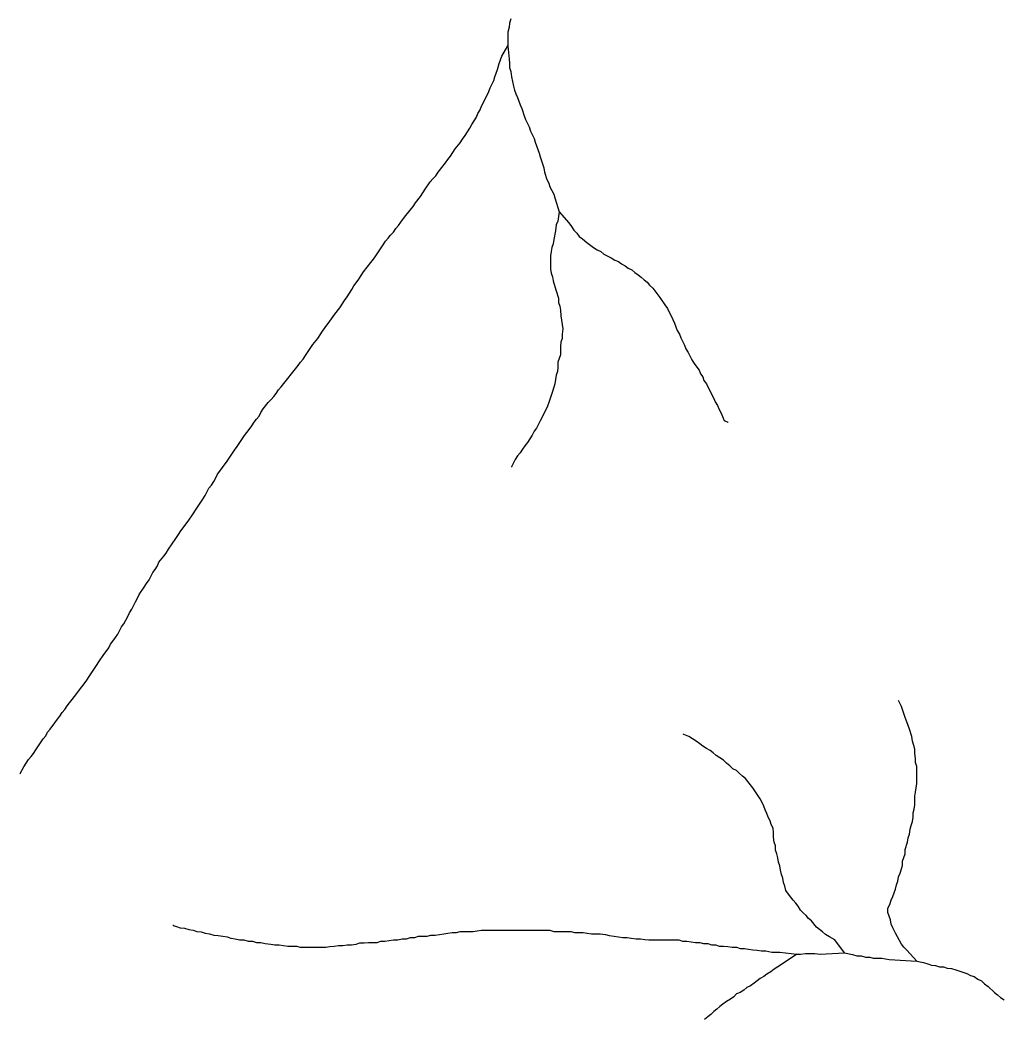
# Model space of a CAD drawing. Extents: x 652.3 to 678, y 7316.9 to 7344.9.
# Drawn here: x 656.147 to 657.424, y 7326.309 to 7327.609 of the extents above; entities that cross this region are included whole.
import ezdxf

# ---------------------------------------------------------------- set-up
doc = ezdxf.new("R2010")
doc.units = 0
doc.header["$LTSCALE"] = 0.032
doc.layers.add('7', color=7, linetype='Continuous', lineweight=25)

msp = doc.modelspace()

# ---------------------------------------------------------------- linework, layer by layer
at = {"layer": '7'}
for points in [[(656.7862, 7327.6111), (656.7846, 7327.6055), (656.7838, 7327.5999), (656.7822, 7327.5935), (656.7822, 7327.576)], [(656.5793, 7327.2586), (656.5817, 7327.2633), (656.5849, 7327.2673), (656.5881, 7327.2721), (656.5913, 7327.2769), (656.5944, 7327.2816), (656.604, 7327.2936), (656.6072, 7327.2983), (656.6104, 7327.3023), (656.6199, 7327.3166), (656.6231, 7327.3214), (656.6263, 7327.3254), (656.6294, 7327.3294), (656.6334, 7327.3334), (656.6366, 7327.3381), (656.6398, 7327.3421), (656.643, 7327.3461), (656.6462, 7327.3509), (656.6493, 7327.3548), (656.6589, 7327.3668), (656.6621, 7327.3716), (656.6684, 7327.3795), (656.6716, 7327.3843), (656.6748, 7327.3891), (656.6812, 7327.3986), (656.6844, 7327.4026), (656.6883, 7327.4066), (656.6915, 7327.4113), (656.7011, 7327.4233), (656.7042, 7327.428), (656.7074, 7327.432), (656.7138, 7327.4416), (656.7202, 7327.4495), (656.7233, 7327.4543), (656.7265, 7327.4591), (656.7329, 7327.4686), (656.7353, 7327.4734), (656.7385, 7327.4782), (656.7416, 7327.4829), (656.7432, 7327.4877), (656.7464, 7327.4925), (656.748, 7327.4973), (656.7552, 7327.5116), (656.7576, 7327.5164), (656.7591, 7327.5211), (656.7639, 7327.5307), (656.7655, 7327.5355), (656.7687, 7327.545), (656.7711, 7327.553), (656.7743, 7327.5625), (656.7822, 7327.576)], [(656.7822, 7327.576), (656.7838, 7327.5585), (656.7846, 7327.553), (656.7846, 7327.5474), (656.7862, 7327.5426), (656.787, 7327.5355), (656.7894, 7327.5235), (656.791, 7327.518), (656.7926, 7327.5132), (656.795, 7327.5084), (656.7965, 7327.5036), (656.7981, 7327.4989), (656.8005, 7327.4941), (656.8037, 7327.4845), (656.8053, 7327.4798), (656.8101, 7327.4702), (656.8117, 7327.4646), (656.8164, 7327.4551), (656.818, 7327.4503), (656.8228, 7327.436), (656.8244, 7327.4312), (656.8292, 7327.4169), (656.83, 7327.4113), (656.8331, 7327.4018), (656.8355, 7327.397), (656.8371, 7327.3922), (656.8419, 7327.3827), (656.8435, 7327.3779), (656.8491, 7327.3596)], [(656.8491, 7327.3596), (656.8475, 7327.3477), (656.8451, 7327.3429), (656.8443, 7327.3349), (656.8419, 7327.3238), (656.8411, 7327.3182), (656.8395, 7327.3135), (656.8387, 7327.3079), (656.8379, 7327.3023), (656.8379, 7327.2856), (656.8387, 7327.28), (656.8403, 7327.2753), (656.8411, 7327.2697), (656.8435, 7327.2625), (656.8451, 7327.257), (656.8483, 7327.2474), (656.8483, 7327.2419), (656.8499, 7327.2371), (656.8507, 7327.2315), (656.8514, 7327.2243), (656.8522, 7327.2188), (656.853, 7327.2132), (656.8538, 7327.2076), (656.853, 7327.2005), (656.853, 7327.1949), (656.8514, 7327.1901), (656.8507, 7327.1846), (656.8507, 7327.1734), (656.8491, 7327.1686), (656.8475, 7327.1639), (656.8475, 7327.1575), (656.8467, 7327.1519), (656.8451, 7327.1472), (656.8435, 7327.136), (656.8419, 7327.1313), (656.8403, 7327.1257), (656.8355, 7327.1114), (656.8339, 7327.1066), (656.8268, 7327.0923), (656.8244, 7327.0875), (656.8196, 7327.0779), (656.8164, 7327.074), (656.814, 7327.0692), (656.8109, 7327.0644), (656.8077, 7327.0596), (656.8045, 7327.0549), (656.8013, 7327.0509), (656.7981, 7327.0461), (656.795, 7327.0421), (656.7918, 7327.0374), (656.787, 7327.0278), (656.7868, 7327.0275)], [(656.8491, 7327.3596), (656.8618, 7327.3453), (656.865, 7327.3405), (656.8682, 7327.3357), (656.8721, 7327.3318), (656.8753, 7327.3278), (656.8793, 7327.3246), (656.8849, 7327.3198), (656.8936, 7327.3135), (656.8984, 7327.3103), (656.9032, 7327.3079), (656.9071, 7327.3047), (656.9167, 7327.2999), (656.9215, 7327.2968), (656.9262, 7327.2952), (656.9302, 7327.292), (656.935, 7327.2896), (656.939, 7327.2864), (656.9437, 7327.284), (656.9477, 7327.2808), (656.9517, 7327.2777), (656.9557, 7327.2745), (656.9597, 7327.2713), (656.9636, 7327.2681), (656.9668, 7327.2641), (656.9708, 7327.2602), (656.9803, 7327.2482), (656.9867, 7327.2387), (656.9899, 7327.2339), (656.9971, 7327.2196), (656.9994, 7327.2148), (657.0026, 7327.2053), (657.0058, 7327.2005), (657.0074, 7327.1957), (657.0122, 7327.1862), (657.0138, 7327.1814), (657.0169, 7327.1766), (657.0217, 7327.1671), (657.0249, 7327.1623), (657.0281, 7327.1575), (657.0313, 7327.1535), (657.0329, 7327.1488), (657.036, 7327.1448), (657.0376, 7327.14), (657.0408, 7327.136), (657.048, 7327.1217), (657.0504, 7327.1169), (657.052, 7327.1122), (657.0551, 7327.1074), (657.0575, 7327.1026), (657.0599, 7327.0978), (657.0615, 7327.0931), (657.0639, 7327.0883), (657.0687, 7327.0859), (657.069, 7327.0857)], [(656.1471, 7326.628), (656.1473, 7326.6284), (656.152, 7326.6371), (656.1552, 7326.6419), (656.1584, 7326.6467), (656.1616, 7326.6507), (656.1648, 7326.6546), (656.1679, 7326.6594), (656.1775, 7326.6737), (656.1807, 7326.6777), (656.1831, 7326.6825), (656.1863, 7326.6865), (656.1926, 7326.6944), (656.1958, 7326.6992), (656.199, 7326.7032), (656.2022, 7326.7079), (656.2053, 7326.7119), (656.2085, 7326.7167), (656.2117, 7326.7207), (656.2149, 7326.7247), (656.2213, 7326.7326), (656.2244, 7326.7374), (656.2308, 7326.7453), (656.234, 7326.7501), (656.2372, 7326.7549), (656.2467, 7326.7692), (656.2499, 7326.774), (656.2563, 7326.7835), (656.2595, 7326.7875), (656.2626, 7326.7923), (656.265, 7326.7971), (656.2682, 7326.801), (656.2714, 7326.8058), (656.2746, 7326.8098), (656.2793, 7326.8193), (656.2825, 7326.8233), (656.2873, 7326.8329), (656.2897, 7326.8376), (656.2929, 7326.8424), (656.2976, 7326.852), (656.3, 7326.8567), (656.3024, 7326.8615), (656.3088, 7326.8711), (656.312, 7326.8758), (656.3152, 7326.8806), (656.3199, 7326.8902), (656.3231, 7326.8941), (656.3263, 7326.8989), (656.3279, 7326.9037), (656.3342, 7326.9116), (656.3374, 7326.9156), (656.3406, 7326.9204), (656.3502, 7326.9347), (656.3533, 7326.9395), (656.3565, 7326.9443), (656.3597, 7326.9482), (656.3629, 7326.953), (656.3661, 7326.957), (656.3724, 7326.9665), (656.3756, 7326.9713), (656.3852, 7326.9856), (656.3884, 7326.9904), (656.3931, 7327), (656.3963, 7327.0039), (656.3995, 7327.0087), (656.4019, 7327.0135), (656.4043, 7327.0183), (656.4075, 7327.0222), (656.4106, 7327.027), (656.417, 7327.035), (656.4265, 7327.0493), (656.4297, 7327.0541), (656.4393, 7327.0684), (656.4456, 7327.0764), (656.4488, 7327.0811), (656.452, 7327.0859), (656.4552, 7327.0899), (656.4584, 7327.0939), (656.4608, 7327.0986), (656.4639, 7327.1034), (656.4703, 7327.1114), (656.4743, 7327.1153), (656.4775, 7327.1193), (656.4807, 7327.1233), (656.4838, 7327.1281), (656.487, 7327.132), (656.5093, 7327.1599), (656.5125, 7327.1639), (656.5157, 7327.1679), (656.5188, 7327.1726), (656.5284, 7327.187), (656.5348, 7327.1949), (656.5379, 7327.1997), (656.5411, 7327.2045), (656.5443, 7327.2092), (656.5507, 7327.2172), (656.557, 7327.2267), (656.5634, 7327.2347), (656.5698, 7327.2442), (656.573, 7327.249), (656.5793, 7327.2586)], [(657.3145, 7326.3841), (657.3018, 7326.3984), (657.2978, 7326.4024), (657.2946, 7326.4064), (657.2923, 7326.4112), (657.2867, 7326.4207), (657.2835, 7326.4279), (657.2811, 7326.4326), (657.2803, 7326.4382), (657.2787, 7326.443), (657.2771, 7326.4478), (657.2771, 7326.4533), (657.2795, 7326.4581), (657.2811, 7326.4637), (657.2835, 7326.4684), (657.2867, 7326.478), (657.2883, 7326.4836), (657.2899, 7326.4883), (657.2907, 7326.4939), (657.2931, 7326.4987), (657.2946, 7326.5043), (657.2962, 7326.509), (657.2962, 7326.5146), (657.2978, 7326.5194), (657.2994, 7326.5241), (657.2994, 7326.5297), (657.3026, 7326.5393), (657.3034, 7326.5448), (657.305, 7326.5496), (657.3058, 7326.556), (657.3074, 7326.5607), (657.309, 7326.5663), (657.3098, 7326.5719), (657.3098, 7326.5775), (657.3114, 7326.5822), (657.3121, 7326.5878), (657.3121, 7326.5989), (657.3129, 7326.6045), (657.3137, 7326.6101), (657.3145, 7326.6156), (657.3145, 7326.6379), (657.3129, 7326.6427), (657.3129, 7326.6483), (657.3121, 7326.6546), (657.3121, 7326.6602), (657.3106, 7326.665), (657.309, 7326.6705), (657.3082, 7326.6769), (657.305, 7326.6865), (657.3034, 7326.6912), (657.3018, 7326.696), (657.2994, 7326.7016), (657.2946, 7326.7159), (657.2938, 7326.7175), (657.2908, 7326.7235)], [(657.2206, 7326.3952), (657.2079, 7326.412), (657.2008, 7326.4159), (657.196, 7326.4191), (657.192, 7326.4223), (657.188, 7326.4255), (657.184, 7326.4287), (657.1777, 7326.4366), (657.1737, 7326.4398), (657.1705, 7326.4438), (657.1665, 7326.447), (657.1634, 7326.4509), (657.1602, 7326.4557), (657.157, 7326.4597), (657.1538, 7326.4637), (657.1474, 7326.4716), (657.1443, 7326.4764), (657.1427, 7326.482), (657.1411, 7326.4867), (657.1403, 7326.4923), (657.1387, 7326.4971), (657.1371, 7326.5027), (657.1363, 7326.5082), (657.1347, 7326.513), (657.1339, 7326.5186), (657.1323, 7326.5241), (657.1307, 7326.5289), (657.1307, 7326.5345), (657.1291, 7326.5393), (657.1283, 7326.5456), (657.1283, 7326.5512), (657.1275, 7326.5576), (657.1252, 7326.5623), (657.1236, 7326.5671), (657.1212, 7326.5719), (657.1196, 7326.5767), (657.1172, 7326.5814), (657.1156, 7326.5862), (657.1132, 7326.591), (657.1108, 7326.5958), (657.1013, 7326.6101), (657.0917, 7326.622), (657.0878, 7326.6252), (657.0838, 7326.6284), (657.0798, 7326.6324), (657.075, 7326.6347), (657.0711, 7326.6387), (657.0671, 7326.6419), (657.0631, 7326.6459), (657.0583, 7326.6491), (657.0536, 7326.6522), (657.0496, 7326.6554), (657.0456, 7326.6586), (657.0408, 7326.661), (657.036, 7326.6642), (657.0321, 7326.6674), (657.0273, 7326.6705), (657.0225, 7326.6737), (657.0177, 7326.6769), (657.0114, 7326.6793), (657.0106, 7326.6796)], [(656.3461, 7326.4311), (656.3464, 7326.431), (656.3479, 7326.4305), (656.3494, 7326.43), (656.351, 7326.4295), (656.3557, 7326.4279), (656.3613, 7326.4271), (656.3669, 7326.4255), (656.3724, 7326.4247), (656.3772, 7326.4231), (656.3828, 7326.4223), (656.3884, 7326.4207), (656.3939, 7326.4199), (656.3995, 7326.4183), (656.4051, 7326.4175), (656.4114, 7326.4167), (656.417, 7326.4159), (656.4218, 7326.4143), (656.4273, 7326.4135), (656.4329, 7326.412), (656.4385, 7326.412), (656.4441, 7326.4104), (656.4496, 7326.4104), (656.4552, 7326.4088), (656.4608, 7326.4088), (656.4663, 7326.4072), (656.4735, 7326.4064), (656.4791, 7326.4056), (656.4846, 7326.4056), (656.4902, 7326.4048), (656.4958, 7326.404), (656.5013, 7326.404), (656.5069, 7326.404), (656.5117, 7326.4024), (656.5173, 7326.4024), (656.5228, 7326.4024), (656.5284, 7326.4024), (656.534, 7326.4024), (656.5395, 7326.4024), (656.5451, 7326.4024), (656.5507, 7326.4032), (656.5562, 7326.404), (656.5618, 7326.4048), (656.5674, 7326.4048), (656.573, 7326.4056), (656.5785, 7326.4056), (656.5849, 7326.4064), (656.5897, 7326.408), (656.5952, 7326.408), (656.6008, 7326.4088), (656.6064, 7326.4088), (656.6119, 7326.4088), (656.6167, 7326.4104), (656.6223, 7326.4104), (656.6279, 7326.4112), (656.6334, 7326.412), (656.639, 7326.412), (656.6446, 7326.4135), (656.6501, 7326.4135), (656.6557, 7326.4151), (656.6613, 7326.4151), (656.6661, 7326.4167), (656.6716, 7326.4167), (656.6772, 7326.4167), (656.682, 7326.4183), (656.6875, 7326.4183), (656.6931, 7326.4191), (656.6987, 7326.4199), (656.7042, 7326.4207), (656.7098, 7326.4215), (656.7154, 7326.4215), (656.7202, 7326.4231), (656.7257, 7326.4231), (656.7313, 7326.4231), (656.7369, 7326.4231), (656.7424, 7326.4239), (656.748, 7326.4247), (656.7536, 7326.4247), (656.7591, 7326.4247), (656.7647, 7326.4247), (656.7703, 7326.4247), (656.7759, 7326.4247), (656.7814, 7326.4247), (656.787, 7326.4247), (656.7926, 7326.4247), (656.7981, 7326.4247), (656.8037, 7326.4247), (656.8093, 7326.4247), (656.8148, 7326.4247), (656.8204, 7326.4247), (656.826, 7326.4247), (656.8316, 7326.4247), (656.8371, 7326.4247), (656.8419, 7326.4231), (656.8475, 7326.4231), (656.853, 7326.4231), (656.8586, 7326.4231), (656.8642, 7326.4231), (656.869, 7326.4215), (656.8745, 7326.4215), (656.8801, 7326.4215)], [(656.8801, 7326.4215), (656.8857, 7326.4207), (656.8912, 7326.4199), (656.8968, 7326.4199), (656.9024, 7326.4199), (656.9095, 7326.4191), (656.9143, 7326.4175), (656.9207, 7326.4167), (656.9262, 7326.4159), (656.9318, 7326.4151), (656.9374, 7326.4151), (656.943, 7326.4143), (656.9493, 7326.4135), (656.9549, 7326.4135), (656.9605, 7326.4127), (656.966, 7326.412), (656.9716, 7326.412), (656.9772, 7326.412), (656.9827, 7326.412), (656.9883, 7326.412), (656.9939, 7326.412), (656.9994, 7326.412), (657.005, 7326.412), (657.0098, 7326.4104), (657.0154, 7326.4104), (657.0209, 7326.4096), (657.0265, 7326.4088), (657.0321, 7326.4088), (657.0368, 7326.4072), (657.0424, 7326.4072), (657.0472, 7326.4056), (657.0528, 7326.4056), (657.0575, 7326.404), (657.0631, 7326.404), (657.0687, 7326.4032), (657.0742, 7326.4024), (657.0798, 7326.4024), (657.0846, 7326.4008), (657.0902, 7326.4008), (657.0957, 7326.4), (657.1013, 7326.3992), (657.1069, 7326.3984), (657.1124, 7326.3976), (657.118, 7326.3976), (657.126, 7326.396), (657.1363, 7326.396), (657.1586, 7326.3936)], [(657.1586, 7326.3936), (657.1411, 7326.3817), (657.1339, 7326.3769), (657.1291, 7326.3738), (657.1244, 7326.3706), (657.1196, 7326.3674), (657.1156, 7326.3642), (657.1108, 7326.3618), (657.1069, 7326.3586), (657.1029, 7326.3555), (657.0981, 7326.3523), (657.0933, 7326.3499), (657.0894, 7326.3467), (657.0846, 7326.3435), (657.0798, 7326.3419), (657.0766, 7326.338), (657.0719, 7326.3348), (657.0671, 7326.3316), (657.0623, 7326.3284), (657.0583, 7326.3252), (657.0543, 7326.322), (657.0504, 7326.3189), (657.0464, 7326.3149), (657.0424, 7326.3117), (657.0384, 7326.3085)], [(657.1586, 7326.3936), (657.1634, 7326.3936), (657.1697, 7326.3944), (657.1817, 7326.3944), (657.1888, 7326.3936), (657.2206, 7326.3952)], [(657.2206, 7326.3952), (657.231, 7326.3929), (657.2366, 7326.3913), (657.2421, 7326.3913), (657.2477, 7326.3897), (657.2533, 7326.3897), (657.258, 7326.3881), (657.2692, 7326.3881), (657.2787, 7326.3865), (657.3145, 7326.3841)], [(657.3145, 7326.3841), (657.3233, 7326.3825), (657.3289, 7326.3809), (657.3336, 7326.3793), (657.3392, 7326.3785), (657.344, 7326.3769), (657.3495, 7326.3769), (657.3543, 7326.3753), (657.3599, 7326.3746), (657.3655, 7326.373), (657.3798, 7326.3682), (657.3846, 7326.3658), (657.3893, 7326.3642), (657.3941, 7326.361), (657.3989, 7326.3586), (657.4029, 7326.3547), (657.4076, 7326.3515), (657.4156, 7326.3435), (657.4196, 7326.3403), (657.4235, 7326.3372), (657.4283, 7326.334)]]:
    msp.add_lwpolyline(points, dxfattribs=at)

doc.saveas('drawing.dxf')
